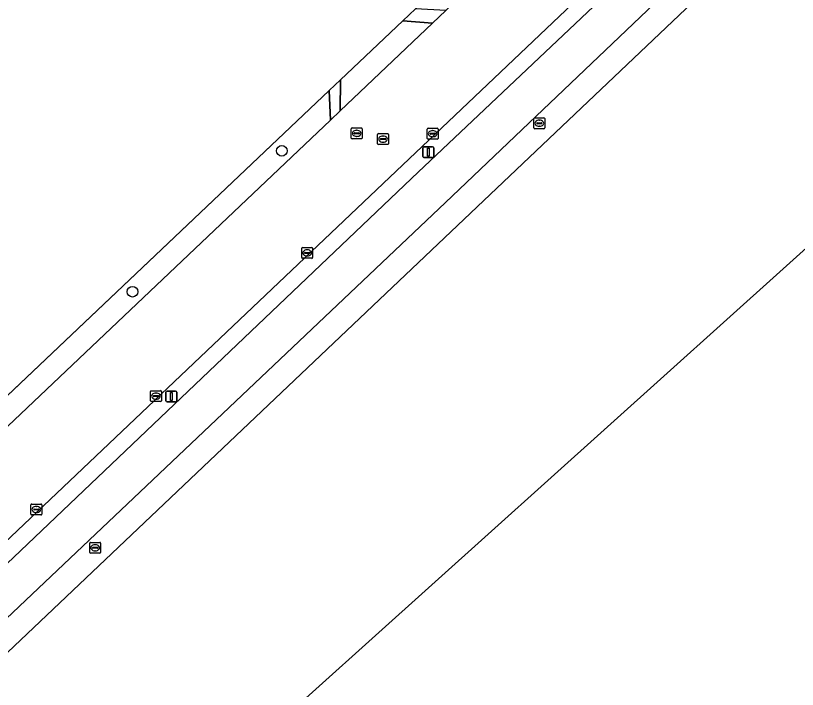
# Model space of a CAD drawing. Extents: x 156141 to 158132, y 385651 to 388333.
# Drawn here: x 156531.1 to 156602.9, y 387848.6 to 387910.4 of the extents above; entities that cross this region are included whole.
import ezdxf

# ---------------------------------------------------------------- set-up
doc = ezdxf.new("R2010")
doc.units = 0
for name, color, linetype in [('IMGEO_Berm_groen', 7, 'Continuous'), ('IMGEO_Boom', 7, 'Continuous'), ('IMGEO_Brandkraan', 7, 'Continuous'), ('IMGEO_Erf', 7, 'Continuous'), ('IMGEO_Fietspad_gesloten', 7, 'Continuous'), ('IMGEO_Groenvoorziening', 7, 'Continuous'), ('IMGEO_Hek', 7, 'Continuous'), ('IMGEO_Kolk', 7, 'Continuous'), ('IMGEO_Lichtmast', 7, 'Continuous'), ('IMGEO_Pand', 7, 'Continuous'), ('IMGEO_Rijbaan_lokaal_gesloten', 7, 'Continuous'), ('IMGEO_Rijbaan_lokaal_open', 7, 'Continuous'), ('IMGEO_Rioolput', 7, 'Continuous')]:
    doc.layers.add(name, color=color, linetype=linetype)

msp = doc.modelspace()

# ---------------------------------------------------------------- linework, layer by layer
at = {"layer": 'IMGEO_Berm_groen'}
for points in [[(156602.007, 387930.306), (156492.223, 387826.159)], [(156568.028, 387896.043), (156602.464, 387928.572)], [(156493.722, 387825.335), (156568.028, 387896.043)]]:
    msp.add_lwpolyline(points, dxfattribs=at)
msp.add_lwpolyline([(156559.966, 387900.819), (156559.856, 387903.532), (156483.456, 387831.17), (156485.664, 387831.686), (156485.972, 387830.634), (156486.468, 387831.028), (156489.413, 387833.958)], close=True, dxfattribs=at)
at = {"layer": 'IMGEO_Boom'}
for centre in [(156555.505, 387898.004), (156541.796, 387885.073)]:
    msp.add_circle(centre, 0.489, dxfattribs=at)
at = {"layer": 'IMGEO_Brandkraan'}
for p, q in [((156578.663, 387900.114), (156578.663, 387900.966)), ((156578.738, 387901.04), (156579.59, 387901.04)), ((156578.922, 387900.534), (156578.922, 387900.546)), ((156579.36, 387900.497), (156578.962, 387900.497)), ((156578.965, 387900.583), (156579.363, 387900.583)), ((156579.151, 387900.82), (156579.176, 387900.82)), ((156579.406, 387900.546), (156579.406, 387900.534)), ((156579.664, 387900.966), (156579.664, 387900.114)), ((156579.59, 387900.04), (156578.738, 387900.04)), ((156579.174, 387900.26), (156579.149, 387900.26)), ((156537.862, 387861.13), (156537.862, 387861.982)), ((156537.937, 387862.056), (156538.789, 387862.056)), ((156538.35, 387861.836), (156538.375, 387861.836)), ((156538.863, 387861.982), (156538.863, 387861.13)), ((156538.789, 387861.056), (156537.937, 387861.056)), ((156538.121, 387861.55), (156538.121, 387861.562)), ((156538.559, 387861.513), (156538.161, 387861.513)), ((156538.164, 387861.599), (156538.562, 387861.599)), ((156538.373, 387861.276), (156538.348, 387861.276)), ((156538.605, 387861.562), (156538.605, 387861.55))]:
    msp.add_line(p, q, dxfattribs=at)
for points in [[(156578.663, 387900.114), (156578.663, 387900.966)], [(156578.738, 387901.04), (156579.59, 387901.04)], [(156579.664, 387900.966), (156579.664, 387900.114)], [(156579.59, 387900.04), (156578.738, 387900.04)], [(156537.862, 387861.13), (156537.862, 387861.982)], [(156537.937, 387862.056), (156538.789, 387862.056)], [(156538.863, 387861.982), (156538.863, 387861.13)], [(156538.789, 387861.056), (156537.937, 387861.056)]]:
    msp.add_lwpolyline(points, dxfattribs=at)
for centre, radius, start, end in [((156578.74, 387900.964), 0.0765, 91.55205, 178.44795), ((156578.74, 387900.964), 0.0765, 91.55205, 178.44795), ((156578.962, 387900.543), 0.0403, 85.87752, 175.75265), ((156578.959, 387900.533), 0.0366, 178.93798, 274.71019), ((156579.363, 387900.54), 0.043, 264.86636, 352.45326), ((156579.367, 387900.545), 0.0386, 1.73085, 96.63898), ((156579.588, 387900.964), 0.0765, 1.55205, 88.44795), ((156579.588, 387900.964), 0.0765, 1.55205, 88.44795), ((156578.74, 387900.116), 0.0765, 181.55205, 268.44795), ((156578.74, 387900.116), 0.0765, 181.55205, 268.44795), ((156579.588, 387900.116), 0.0765, 271.55205, 358.44795), ((156579.588, 387900.116), 0.0765, 271.55205, 358.44795), ((156537.939, 387861.98), 0.0765, 91.55205, 178.44795), ((156537.939, 387861.98), 0.0765, 91.55205, 178.44795), ((156538.787, 387861.98), 0.0765, 1.55205, 88.44795), ((156538.787, 387861.98), 0.0765, 1.55205, 88.44795), ((156537.939, 387861.132), 0.0765, 181.55205, 268.44795), ((156537.939, 387861.132), 0.0765, 181.55205, 268.44795), ((156538.161, 387861.559), 0.0403, 85.87752, 175.75265), ((156538.158, 387861.549), 0.0366, 178.93798, 274.71019), ((156538.562, 387861.556), 0.043, 264.86636, 352.45326), ((156538.566, 387861.561), 0.0386, 1.73085, 96.63898), ((156538.787, 387861.132), 0.0765, 271.55205, 358.44795), ((156538.787, 387861.132), 0.0765, 271.55205, 358.44795)]:
    msp.add_arc(centre, radius, start, end, dxfattribs=at)
for centre, major_axis, ratio, start_param, end_param in [((156579.15, 387900.54), (-0.387, 0.002), 0.722429, 4.712389, 7.853982), ((156579.175, 387900.54), (-0.39, 0.002), 0.717154, 1.570796, 4.712389), ((156538.349, 387861.556), (-0.387, 0.002), 0.722429, 4.712389, 7.853982), ((156538.374, 387861.556), (-0.39, 0.002), 0.717154, 1.570796, 4.712389)]:
    msp.add_ellipse(centre, major_axis=major_axis, ratio=ratio, start_param=start_param, end_param=end_param, dxfattribs=at)
at = {"layer": 'IMGEO_Erf'}
for points in [[(156479.556, 387823.508), (156473.519, 387830.623), (156477.828, 387834.791), (156482.473, 387830.239), (156483.456, 387831.17), (156559.856, 387903.532), (156559.966, 387900.819), (156560.874, 387901.679), (156560.894, 387904.516), (156566.638, 387909.955), (156569.364, 387909.732), (156570.581, 387910.887), (156567.785, 387911.046), (156590.836, 387932.97), (156591.244, 387930.526), (156592.242, 387931.474), (156592.414, 387934.294), (156592.292, 387934.355), (156606.147, 387947.569)], [(156622.58, 387939.493), (156500.322, 387823.545), (156498.141, 387821.475), (156496.092, 387819.262), (156494.315, 387816.807), (156493.241, 387813.991), (156492.714, 387811.016), (156492.828, 387807.989), (156493.58, 387805.062), (156494.885, 387802.348), (156496.434, 387799.756), (156498.256, 387797.302), (156498.271, 387797.314), (156499.17, 387798.02), (156501.533, 387799.97), (156503.436, 387797.665), (156501.073, 387795.715), (156500.253, 387795.054), (156524.12, 387767.531), (156529.897, 387760.869), (156531.995, 387758.464), (156536.537, 387753.258), (156597.535, 387682.813)]]:
    msp.add_lwpolyline(points, dxfattribs=at)
msp.add_lwpolyline([(156669.507, 387682.08), (156538.947, 387826.991), (156537.015, 387829.136), (156633.839, 387916.211), (156766.18, 387769.321), (156897.382, 387623.525), (156929.98, 387587.301), (156947.364, 387567.957), (156834.491, 387466.369), (156819.115, 387483.525), (156835.125, 387497.929)], close=True, dxfattribs=at)
at = {"layer": 'IMGEO_Fietspad_gesloten'}
for points in [[(156498.615, 387825.156), (156570.534, 387893.251), (156617.177, 387937.685), (156628.747, 387948.688), (156628.794, 387948.733), (156640.766, 387960.074), (156641.098, 387960.382), (156641.813, 387961.146), (156658.689, 387977.146), (156690.735, 388007.256)], [(156602.464, 387928.572), (156568.028, 387896.043), (156493.722, 387825.335)]]:
    msp.add_lwpolyline(points, dxfattribs=at)
at = {"layer": 'IMGEO_Groenvoorziening'}
for points in [[(156628.794, 387948.733), (156628.747, 387948.688), (156617.177, 387937.685), (156570.534, 387893.251), (156498.615, 387825.156)], [(156495.288, 387798.032), (156497.516, 387795.46), (156498.875, 387796.552), (156498.256, 387797.302), (156496.434, 387799.756), (156494.885, 387802.348), (156493.58, 387805.062), (156492.828, 387807.989), (156492.714, 387811.016), (156493.241, 387813.991), (156494.315, 387816.807), (156496.092, 387819.262), (156498.141, 387821.475), (156500.322, 387823.545), (156622.58, 387939.493), (156649.326, 387932.102), (156782.826, 387784.436), (156820.798, 387742.434), (156821.88, 387739.622), (156865.486, 387691.341), (156868.188, 387689.996), (156873.602, 387683.816), (156873.63, 387683.84)]]:
    msp.add_lwpolyline(points, dxfattribs=at)
at = {"layer": 'IMGEO_Hek'}
for points in [[(156500.322, 387823.545), (156622.58, 387939.493)], [(156566.638, 387909.955), (156567.785, 387911.046)], [(156560.894, 387904.516), (156566.638, 387909.955)], [(156560.894, 387904.516), (156559.856, 387903.532)], [(156559.856, 387903.532), (156482.956, 387830.697)]]:
    msp.add_lwpolyline(points, dxfattribs=at)
at = {"layer": 'IMGEO_Kolk'}
for p, q in [((156568.868, 387899.154), (156568.868, 387900.006)), ((156568.943, 387900.08), (156569.795, 387900.08)), ((156569.356, 387899.86), (156569.381, 387899.86)), ((156569.869, 387900.006), (156569.869, 387899.154)), ((156569.795, 387899.08), (156568.943, 387899.08)), ((156569.127, 387899.574), (156569.127, 387899.586)), ((156569.565, 387899.537), (156569.167, 387899.537)), ((156569.17, 387899.623), (156569.568, 387899.623)), ((156569.379, 387899.3), (156569.354, 387899.3)), ((156569.611, 387899.586), (156569.611, 387899.574)), ((156557.338, 387888.21), (156557.338, 387889.062)), ((156557.413, 387889.136), (156558.265, 387889.136)), ((156557.826, 387888.916), (156557.851, 387888.916)), ((156558.339, 387889.062), (156558.339, 387888.21)), ((156557.597, 387888.63), (156557.597, 387888.642)), ((156558.035, 387888.593), (156557.637, 387888.593)), ((156557.64, 387888.679), (156558.038, 387888.679)), ((156557.849, 387888.356), (156557.824, 387888.356)), ((156558.081, 387888.642), (156558.081, 387888.63)), ((156558.265, 387888.136), (156557.413, 387888.136)), ((156543.522, 387875.984), (156544.374, 387875.984)), ((156543.447, 387875.058), (156543.447, 387875.91)), ((156543.706, 387875.478), (156543.706, 387875.49)), ((156544.144, 387875.441), (156543.746, 387875.441)), ((156543.749, 387875.527), (156544.147, 387875.527)), ((156543.935, 387875.764), (156543.96, 387875.764)), ((156544.19, 387875.49), (156544.19, 387875.478)), ((156544.448, 387875.91), (156544.448, 387875.058)), ((156544.374, 387874.984), (156543.522, 387874.984)), ((156543.958, 387875.204), (156543.933, 387875.204)), ((156532.459, 387864.647), (156532.459, 387865.499)), ((156532.534, 387865.573), (156533.386, 387865.573)), ((156532.947, 387865.353), (156532.972, 387865.353)), ((156533.46, 387865.499), (156533.46, 387864.647)), ((156533.386, 387864.573), (156532.534, 387864.573)), ((156532.718, 387865.067), (156532.718, 387865.079)), ((156533.156, 387865.03), (156532.758, 387865.03)), ((156532.761, 387865.116), (156533.159, 387865.116)), ((156532.97, 387864.793), (156532.945, 387864.793)), ((156533.202, 387865.079), (156533.202, 387865.067))]:
    msp.add_line(p, q, dxfattribs=at)
for points in [[(156568.868, 387899.154), (156568.868, 387900.006)], [(156568.943, 387900.08), (156569.795, 387900.08)], [(156569.869, 387900.006), (156569.869, 387899.154)], [(156569.795, 387899.08), (156568.943, 387899.08)], [(156557.338, 387888.21), (156557.338, 387889.062)], [(156557.413, 387889.136), (156558.265, 387889.136)], [(156558.339, 387889.062), (156558.339, 387888.21)], [(156558.265, 387888.136), (156557.413, 387888.136)], [(156543.522, 387875.984), (156544.374, 387875.984)], [(156543.447, 387875.058), (156543.447, 387875.91)], [(156544.448, 387875.91), (156544.448, 387875.058)], [(156544.374, 387874.984), (156543.522, 387874.984)], [(156532.459, 387864.647), (156532.459, 387865.499)], [(156532.534, 387865.573), (156533.386, 387865.573)], [(156533.46, 387865.499), (156533.46, 387864.647)], [(156533.386, 387864.573), (156532.534, 387864.573)]]:
    msp.add_lwpolyline(points, dxfattribs=at)
for centre, radius, start, end in [((156568.945, 387900.004), 0.0765, 91.55205, 178.44795), ((156568.945, 387900.004), 0.0765, 91.55205, 178.44795), ((156569.793, 387900.004), 0.0765, 1.55205, 88.44795), ((156569.793, 387900.004), 0.0765, 1.55205, 88.44795), ((156568.945, 387899.156), 0.0765, 181.55205, 268.44795), ((156568.945, 387899.156), 0.0765, 181.55205, 268.44795), ((156569.167, 387899.583), 0.0403, 85.87752, 175.75265), ((156569.164, 387899.573), 0.0366, 178.93798, 274.71019), ((156569.568, 387899.58), 0.043, 264.86636, 352.45326), ((156569.572, 387899.585), 0.0386, 1.73085, 96.63898), ((156569.793, 387899.156), 0.0765, 271.55205, 358.44795), ((156569.793, 387899.156), 0.0765, 271.55205, 358.44795), ((156557.415, 387889.06), 0.0765, 91.55205, 178.44795), ((156557.415, 387889.06), 0.0765, 91.55205, 178.44795), ((156558.263, 387889.06), 0.0765, 1.55205, 88.44795), ((156558.263, 387889.06), 0.0765, 1.55205, 88.44795), ((156557.415, 387888.212), 0.0765, 181.55205, 268.44795), ((156557.415, 387888.212), 0.0765, 181.55205, 268.44795), ((156557.637, 387888.639), 0.0403, 85.87752, 175.75265), ((156557.634, 387888.629), 0.0366, 178.93798, 274.71019), ((156558.038, 387888.636), 0.043, 264.86636, 352.45326), ((156558.042, 387888.641), 0.0386, 1.73085, 96.63898), ((156558.263, 387888.212), 0.0765, 271.55205, 358.44795), ((156558.263, 387888.212), 0.0765, 271.55205, 358.44795), ((156543.524, 387875.908), 0.0765, 91.55205, 178.44795), ((156543.524, 387875.908), 0.0765, 91.55205, 178.44795), ((156544.372, 387875.908), 0.0765, 1.55205, 88.44795), ((156544.372, 387875.908), 0.0765, 1.55205, 88.44795), ((156543.746, 387875.487), 0.0403, 85.87752, 175.75265), ((156543.743, 387875.477), 0.0366, 178.93798, 274.71019), ((156544.147, 387875.484), 0.043, 264.86636, 352.45326), ((156544.151, 387875.489), 0.0386, 1.73085, 96.63898), ((156543.524, 387875.06), 0.0765, 181.55205, 268.44795), ((156543.524, 387875.06), 0.0765, 181.55205, 268.44795), ((156544.372, 387875.06), 0.0765, 271.55205, 358.44795), ((156544.372, 387875.06), 0.0765, 271.55205, 358.44795), ((156532.536, 387865.497), 0.0765, 91.55205, 178.44795), ((156532.536, 387865.497), 0.0765, 91.55205, 178.44795), ((156533.384, 387865.497), 0.0765, 1.55205, 88.44795), ((156533.384, 387865.497), 0.0765, 1.55205, 88.44795), ((156532.536, 387864.649), 0.0765, 181.55205, 268.44795), ((156532.536, 387864.649), 0.0765, 181.55205, 268.44795), ((156532.758, 387865.076), 0.0403, 85.87752, 175.75265), ((156532.755, 387865.066), 0.0366, 178.93798, 274.71019), ((156533.159, 387865.073), 0.043, 264.86636, 352.45326), ((156533.163, 387865.078), 0.0386, 1.73085, 96.63898), ((156533.384, 387864.649), 0.0765, 271.55205, 358.44795), ((156533.384, 387864.649), 0.0765, 271.55205, 358.44795)]:
    msp.add_arc(centre, radius, start, end, dxfattribs=at)
for centre, major_axis, ratio, start_param, end_param in [((156569.355, 387899.58), (-0.387, 0.002), 0.722429, 4.712389, 7.853982), ((156569.38, 387899.58), (-0.39, 0.002), 0.717154, 1.570796, 4.712389), ((156557.825, 387888.636), (-0.387, 0.002), 0.722429, 4.712389, 7.853982), ((156557.85, 387888.636), (-0.39, 0.002), 0.717154, 1.570796, 4.712389), ((156543.934, 387875.484), (-0.387, 0.002), 0.722429, 4.712389, 7.853982), ((156543.959, 387875.484), (-0.39, 0.002), 0.717154, 1.570796, 4.712389), ((156532.946, 387865.073), (-0.387, 0.002), 0.722429, 4.712389, 7.853982), ((156532.971, 387865.073), (-0.39, 0.002), 0.717154, 1.570796, 4.712389)]:
    msp.add_ellipse(centre, major_axis=major_axis, ratio=ratio, start_param=start_param, end_param=end_param, dxfattribs=at)
at = {"layer": 'IMGEO_Lichtmast'}
for p, q in [((156568.47, 387897.483), (156568.47, 387898.283)), ((156568.47, 387898.283), (156568.47, 387897.483)), ((156568.57, 387898.383), (156569.36, 387898.383)), ((156569.36, 387898.383), (156568.57, 387898.383)), ((156569.46, 387898.283), (156569.46, 387897.483)), ((156569.46, 387897.483), (156569.46, 387898.283)), ((156569.36, 387897.383), (156568.57, 387897.383)), ((156568.57, 387897.383), (156569.36, 387897.383)), ((156544.868, 387875.046), (156544.868, 387875.846)), ((156544.868, 387875.846), (156544.868, 387875.046)), ((156544.968, 387875.946), (156545.758, 387875.946)), ((156545.758, 387875.946), (156544.968, 387875.946)), ((156545.858, 387875.846), (156545.858, 387875.046)), ((156545.858, 387875.046), (156545.858, 387875.846)), ((156545.758, 387874.946), (156544.968, 387874.946)), ((156544.968, 387874.946), (156545.758, 387874.946))]:
    msp.add_line(p, q, dxfattribs=at)
for points in [[(156568.89, 387898.258), (156569.04, 387898.258), (156569.04, 387897.508), (156568.89, 387897.508), (156568.89, 387898.258)], [(156545.288, 387875.821), (156545.438, 387875.821), (156545.438, 387875.071), (156545.288, 387875.071), (156545.288, 387875.821)]]:
    msp.add_lwpolyline(points, dxfattribs=at)
for centre, start, end in [((156568.57, 387898.283), 90, 180), ((156568.57, 387898.283), 90, 180), ((156569.36, 387898.283), 0, 90), ((156569.36, 387898.283), 360, 90), ((156568.57, 387897.483), 180, 270), ((156568.57, 387897.483), 180, 270), ((156569.36, 387897.483), 270, 0), ((156569.36, 387897.483), 270, 0), ((156544.968, 387875.846), 90, 180), ((156544.968, 387875.846), 90, 180), ((156545.758, 387875.846), 0, 90), ((156545.758, 387875.846), 360, 90), ((156544.968, 387875.046), 180, 270), ((156544.968, 387875.046), 180, 270), ((156545.758, 387875.046), 270, 0), ((156545.758, 387875.046), 270, 0)]:
    msp.add_arc(centre, 0.1, start, end, dxfattribs=at)
at = {"layer": 'IMGEO_Pand'}
msp.add_lwpolyline([(156766.18, 387769.321), (156633.839, 387916.211), (156537.015, 387829.136), (156538.947, 387826.991), (156669.507, 387682.08), (156835.125, 387497.929), (156819.115, 387483.525), (156834.491, 387466.369), (156947.364, 387567.957), (156929.98, 387587.301), (156897.382, 387623.525)], close=True, dxfattribs=at)
at = {"layer": 'IMGEO_Rijbaan_lokaal_gesloten'}
msp.add_lwpolyline([(156644.841, 387981.339), (156643.593, 387980.135), (156642.374, 387979.041), (156609.907, 387948.241), (156609.01, 387947.39), (156592.242, 387931.474), (156591.244, 387930.526), (156570.581, 387910.887), (156569.364, 387909.732), (156560.874, 387901.679), (156559.966, 387900.819), (156489.413, 387833.958), (156486.468, 387831.028), (156492.223, 387826.159), (156602.007, 387930.306)], dxfattribs=at)
at = {"layer": 'IMGEO_Rijbaan_lokaal_open'}
msp.add_lwpolyline([(156560.894, 387904.516), (156560.874, 387901.679), (156569.364, 387909.732), (156566.638, 387909.955)], close=True, dxfattribs=at)
at = {"layer": 'IMGEO_Rioolput'}
for p, q in [((156561.888, 387899.185), (156561.888, 387900.037)), ((156561.963, 387900.111), (156562.815, 387900.111)), ((156562.376, 387899.891), (156562.401, 387899.891)), ((156562.889, 387900.037), (156562.889, 387899.185)), ((156562.815, 387899.111), (156561.963, 387899.111)), ((156562.147, 387899.605), (156562.147, 387899.617)), ((156562.585, 387899.568), (156562.187, 387899.568)), ((156562.19, 387899.654), (156562.588, 387899.654)), ((156562.399, 387899.331), (156562.374, 387899.331)), ((156562.631, 387899.617), (156562.631, 387899.605)), ((156564.311, 387898.659), (156564.311, 387899.511)), ((156564.386, 387899.585), (156565.238, 387899.585)), ((156564.57, 387899.079), (156564.57, 387899.091)), ((156565.008, 387899.042), (156564.61, 387899.042)), ((156564.613, 387899.128), (156565.011, 387899.128)), ((156564.799, 387899.365), (156564.824, 387899.365)), ((156565.054, 387899.091), (156565.054, 387899.079)), ((156565.312, 387899.511), (156565.312, 387898.659)), ((156565.238, 387898.585), (156564.386, 387898.585)), ((156564.822, 387898.805), (156564.797, 387898.805))]:
    msp.add_line(p, q, dxfattribs=at)
for points in [[(156561.888, 387899.185), (156561.888, 387900.037)], [(156561.963, 387900.111), (156562.815, 387900.111)], [(156562.889, 387900.037), (156562.889, 387899.185)], [(156562.815, 387899.111), (156561.963, 387899.111)], [(156564.311, 387898.659), (156564.311, 387899.511)], [(156564.386, 387899.585), (156565.238, 387899.585)], [(156565.312, 387899.511), (156565.312, 387898.659)], [(156565.238, 387898.585), (156564.386, 387898.585)]]:
    msp.add_lwpolyline(points, dxfattribs=at)
for centre, radius, start, end in [((156561.965, 387900.035), 0.0765, 91.55205, 178.44795), ((156561.965, 387900.035), 0.0765, 91.55205, 178.44795), ((156562.813, 387900.035), 0.0765, 1.55205, 88.44795), ((156562.813, 387900.035), 0.0765, 1.55205, 88.44795), ((156561.965, 387899.187), 0.0765, 181.55205, 268.44795), ((156561.965, 387899.187), 0.0765, 181.55205, 268.44795), ((156562.187, 387899.614), 0.0403, 85.87752, 175.75265), ((156562.184, 387899.604), 0.0366, 178.93798, 274.71019), ((156562.588, 387899.611), 0.043, 264.86636, 352.45326), ((156562.592, 387899.616), 0.0386, 1.73085, 96.63898), ((156562.813, 387899.187), 0.0765, 271.55205, 358.44795), ((156562.813, 387899.187), 0.0765, 271.55205, 358.44795), ((156564.388, 387899.509), 0.0765, 91.55205, 178.44795), ((156564.388, 387899.509), 0.0765, 91.55205, 178.44795), ((156564.61, 387899.088), 0.0403, 85.87752, 175.75265), ((156564.607, 387899.078), 0.0366, 178.93798, 274.71019), ((156565.011, 387899.085), 0.043, 264.86636, 352.45326), ((156565.015, 387899.09), 0.0386, 1.73085, 96.63898), ((156565.236, 387899.509), 0.0765, 1.55205, 88.44795), ((156565.236, 387899.509), 0.0765, 1.55205, 88.44795), ((156564.388, 387898.661), 0.0765, 181.55205, 268.44795), ((156564.388, 387898.661), 0.0765, 181.55205, 268.44795), ((156565.236, 387898.661), 0.0765, 271.55205, 358.44795), ((156565.236, 387898.661), 0.0765, 271.55205, 358.44795)]:
    msp.add_arc(centre, radius, start, end, dxfattribs=at)
for centre, major_axis, ratio, start_param, end_param in [((156562.375, 387899.611), (-0.387, 0.002), 0.722429, 4.712389, 7.853982), ((156562.4, 387899.611), (-0.39, 0.002), 0.717154, 1.570796, 4.712389), ((156564.798, 387899.085), (-0.387, 0.002), 0.722429, 4.712389, 7.853982), ((156564.823, 387899.085), (-0.39, 0.002), 0.717154, 1.570796, 4.712389)]:
    msp.add_ellipse(centre, major_axis=major_axis, ratio=ratio, start_param=start_param, end_param=end_param, dxfattribs=at)

doc.saveas('drawing.dxf')
